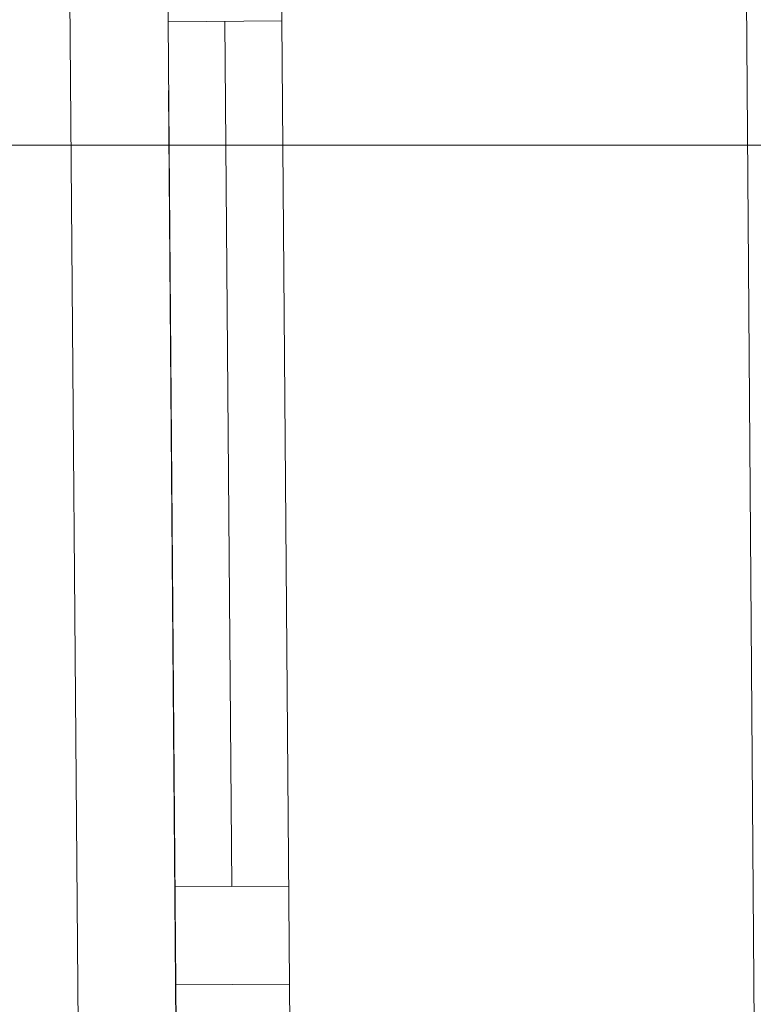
# Model space of a CAD drawing. Extents: x -297 to 573, y -46 to 548.
# Tile 276 of 281: x 326.98 to 334.46, y 424.72 to 434.76. Entities that reach past the tile are written whole.
import ezdxf

# ---------------------------------------------------------------- set-up
doc = ezdxf.new("R2010")
doc.units = 0
doc.layers.get('0').update_dxf_attribs({"lineweight": 35})
for name, color, linetype, lineweight in [('5_EG-AUSBAU', 7, 'Continuous', 25), ('5_EG-BESTAND', 7, 'Continuous', 25), ('5_EG-NEU', 7, 'Continuous', 25)]:
    doc.layers.add(name, color=color, linetype=linetype, lineweight=lineweight)
doc.layers.add('H_Ruecklauf_Beschriftung', color=5, linetype='Continuous', lineweight=18, true_color=0x0000ff)

# ---------------------------------------------------------------- blocks, each defined once
blk = doc.blocks.new('Referenz-A07ALD4Q1N', base_point=(-101.907, -12.836))
at = {"layer": '5_EG-AUSBAU', "color": 0, "lineweight": 13}
blk.add_line((327.491, 435.173), (327.856, 390.149), dxfattribs=at)
at = {"layer": '5_EG-BESTAND', "color": 0, "lineweight": 13}
blk.add_line((334.392, 435.482), (334.544, 414.443), dxfattribs=at)
at = {"layer": '5_EG-NEU', "color": 0, "lineweight": 13}
for p, q in [((328.495, 434.736), (328.484, 436.136)), ((329.644, 436.145), (329.655, 434.745)), ((328.495, 434.736), (329.654, 434.745)), ((329.655, 434.745), (328.495, 434.736)), ((328.649, 415.097), (328.495, 434.736)), ((329.074, 434.741), (329.144, 425.921)), ((329.654, 434.745), (329.809, 415.106)), ((328.498, 434.036), (328.644, 415.797)), ((329.724, 425.925), (328.564, 425.916)), ((329.731, 424.925), (328.572, 424.916))]:
    blk.add_line(p, q, dxfattribs=at)
blk = doc.blocks.new('Bauteilbeschriftung-A07ALD5W1N', base_point=(323.543, 423.48))
at = {"color": 0, "linetype": 'ByBlock', "lineweight": -2, "ltscale": 0.18}
blk.add_line((336.451, 433.48), (323.543, 433.48), dxfattribs=at)

msp = doc.modelspace()

# ---------------------------------------------------------------- block references
at = {"color": 251, "lineweight": 25, "ltscale": 0.25, "true_color": 0x585858}
msp.add_blockref('Referenz-A07ALD4Q1N', (-101.907, -12.836), dxfattribs=at)
at = {"layer": 'H_Ruecklauf_Beschriftung', "ltscale": 0.18}
msp.add_blockref('Bauteilbeschriftung-A07ALD5W1N', (323.543, 423.48), dxfattribs=at)

doc.saveas('drawing.dxf')
